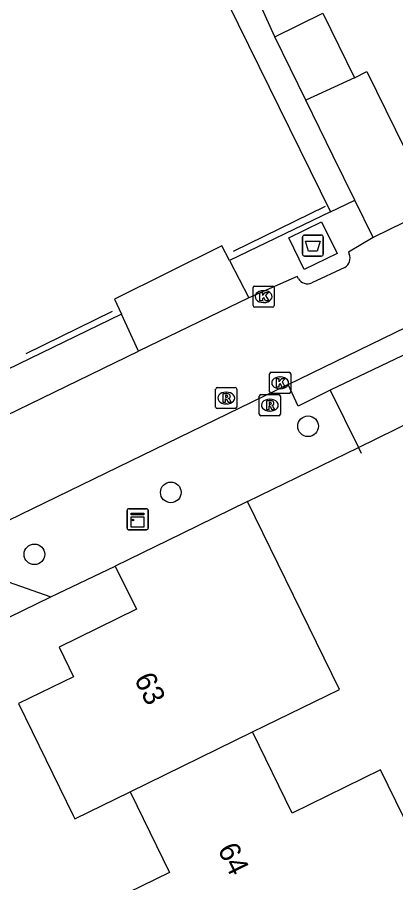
# Model space of a CAD drawing. Extents: x 160457 to 162082, y 388340 to 389736.
# Drawn here: x 161181.31 to 161199.25, y 389112.34 to 389153.39 of the extents above; entities that cross this region are included whole.
import ezdxf

# ---------------------------------------------------------------- set-up
doc = ezdxf.new("R2010")
doc.units = 0
for name, color, linetype in [('IMGEO_Afval_apart_plaats', 7, 'Continuous'), ('IMGEO_Boom', 7, 'Continuous'), ('IMGEO_Groenvoorziening', 7, 'Continuous'), ('IMGEO_Hek', 7, 'Continuous'), ('IMGEO_Kast', 7, 'Continuous'), ('IMGEO_Kolk', 7, 'Continuous'), ('IMGEO_Muur', 7, 'Continuous'), ('IMGEO_Pand', 7, 'Continuous'), ('IMGEO_Pand_nummerreeks', 7, 'Continuous'), ('IMGEO_Rijbaan_lokaal_open', 7, 'Continuous'), ('IMGEO_Rioolput', 7, 'Continuous'), ('IMGEO_Voetpad_gesloten', 7, 'Continuous'), ('IMGEO_Voetpad_open', 7, 'Continuous')]:
    doc.layers.add(name, color=color, linetype=linetype)

msp = doc.modelspace()

# ---------------------------------------------------------------- linework, layer by layer
at = {"layer": 'IMGEO_Afval_apart_plaats'}
for p, q in [((161194.831, 389142.162), (161194.831, 389142.962)), ((161194.831, 389142.962), (161194.831, 389142.162)), ((161194.931, 389143.062), (161195.721, 389143.062)), ((161195.721, 389143.062), (161194.931, 389143.062)), ((161195.821, 389142.962), (161195.821, 389142.162)), ((161195.821, 389142.162), (161195.821, 389142.962)), ((161195.721, 389142.062), (161194.931, 389142.062)), ((161194.931, 389142.062), (161195.721, 389142.062))]:
    msp.add_line(p, q, dxfattribs=at)
msp.add_lwpolyline([(161194.974, 389142.776), (161195.678, 389142.776), (161195.529, 389142.306), (161195.123, 389142.306), (161194.974, 389142.776)], dxfattribs=at)
for centre, start, end in [((161194.931, 389142.962), 90, 180), ((161194.931, 389142.962), 90, 180), ((161195.721, 389142.962), 0, 90), ((161195.721, 389142.962), 360, 90), ((161194.931, 389142.162), 180, 270), ((161194.931, 389142.162), 180, 270), ((161195.721, 389142.162), 270, 0), ((161195.721, 389142.162), 270, 0)]:
    msp.add_arc(centre, 0.1, start, end, dxfattribs=at)
at = {"layer": 'IMGEO_Boom'}
for centre in [(161195.098, 389133.994), (161188.589, 389130.856), (161182.124, 389127.918)]:
    msp.add_circle(centre, 0.489, dxfattribs=at)
at = {"layer": 'IMGEO_Groenvoorziening'}
for points in [[(161192.228, 389130.423), (161197.492, 389132.978)], [(161182.902, 389125.895), (161185.956, 389127.361)]]:
    msp.add_lwpolyline(points, dxfattribs=at)
at = {"layer": 'IMGEO_Hek'}
for points in [[(161195.909, 389144.421), (161191.54, 389142.283)], [(161185.815, 389139.444), (161181.71, 389137.436)]]:
    msp.add_lwpolyline(points, dxfattribs=at)
at = {"layer": 'IMGEO_Kast'}
for p, q in [((161186.594, 389130.081), (161187.435, 389130.081)), ((161187.435, 389130.081), (161186.594, 389130.081)), ((161186.519, 389129.156), (161186.519, 389129.997)), ((161186.519, 389129.997), (161186.519, 389129.156)), ((161187.519, 389130.006), (161187.519, 389129.165)), ((161187.519, 389129.165), (161187.519, 389130.006)), ((161187.444, 389129.081), (161186.603, 389129.081)), ((161186.603, 389129.081), (161187.444, 389129.081))]:
    msp.add_line(p, q, dxfattribs=at)
for points in [[(161186.714, 389129.871), (161187.314, 389129.871), (161187.314, 389129.786), (161186.714, 389129.786), (161186.714, 389129.871)], [(161186.714, 389129.696), (161187.314, 389129.696), (161187.314, 389129.207), (161186.714, 389129.207), (161186.714, 389129.696)]]:
    msp.add_lwpolyline(points, dxfattribs=at)
msp.add_circle((161186.798, 389129.545), 0.0377, dxfattribs=at)
for centre, start, end in [((161186.597, 389130.003), 92.4484, 184.2845), ((161186.597, 389130.003), 92.4484, 184.2845), ((161187.441, 389130.003), 2.4484, 94.2845), ((161187.441, 389130.003), 2.4484, 94.2845), ((161186.597, 389129.159), 182.4484, 274.2845), ((161186.597, 389129.159), 182.4484, 274.2845), ((161187.441, 389129.159), 272.4484, 4.2845), ((161187.441, 389129.159), 272.4484, 4.2845)]:
    msp.add_arc(centre, 0.0779, start, end, dxfattribs=at)
at = {"layer": 'IMGEO_Kolk'}
for p, q in [((161192.491, 389139.716), (161192.491, 389140.568)), ((161192.566, 389140.642), (161193.418, 389140.642)), ((161192.979, 389140.422), (161193.004, 389140.422)), ((161193.492, 389140.568), (161193.492, 389139.716)), ((161193.418, 389139.642), (161192.566, 389139.642)), ((161193.002, 389139.862), (161192.977, 389139.862)), ((161193.274, 389135.626), (161193.274, 389136.478)), ((161193.349, 389136.552), (161194.201, 389136.552)), ((161193.762, 389136.332), (161193.787, 389136.332)), ((161194.275, 389136.478), (161194.275, 389135.626)), ((161194.201, 389135.552), (161193.349, 389135.552)), ((161193.785, 389135.772), (161193.76, 389135.772))]:
    msp.add_line(p, q, dxfattribs=at)
for points in [[(161192.491, 389139.716), (161192.491, 389140.568)], [(161192.566, 389140.642), (161193.418, 389140.642)], [(161192.812, 389140.342), (161192.935, 389140.342), (161192.935, 389140.191), (161193.065, 389140.342), (161193.229, 389140.342), (161193.083, 389140.191), (161193.236, 389139.942), (161193.084, 389139.942), (161192.999, 389140.106), (161192.935, 389140.039), (161192.935, 389139.942), (161192.812, 389139.942), (161192.812, 389140.342)], [(161193.492, 389140.568), (161193.492, 389139.716)], [(161193.418, 389139.642), (161192.566, 389139.642)], [(161193.274, 389135.626), (161193.274, 389136.478)], [(161193.349, 389136.552), (161194.201, 389136.552)], [(161193.595, 389136.252), (161193.718, 389136.252), (161193.718, 389136.101), (161193.848, 389136.252), (161194.012, 389136.252), (161193.866, 389136.101), (161194.019, 389135.852), (161193.867, 389135.852), (161193.782, 389136.016), (161193.718, 389135.949), (161193.718, 389135.852), (161193.595, 389135.852), (161193.595, 389136.252)], [(161194.275, 389136.478), (161194.275, 389135.626)], [(161194.201, 389135.552), (161193.349, 389135.552)]]:
    msp.add_lwpolyline(points, dxfattribs=at)
for centre, start, end in [((161192.568, 389140.566), 91.552, 178.448), ((161192.568, 389140.566), 91.552, 178.448), ((161193.416, 389140.566), 1.552, 88.448), ((161193.416, 389140.566), 1.552, 88.448), ((161192.568, 389139.718), 181.552, 268.448), ((161192.568, 389139.718), 181.552, 268.448), ((161193.416, 389139.718), 271.552, 358.448), ((161193.416, 389139.718), 271.552, 358.448), ((161193.351, 389136.476), 91.552, 178.448), ((161193.351, 389136.476), 91.552, 178.448), ((161194.199, 389136.476), 1.552, 88.448), ((161194.199, 389136.476), 1.552, 88.448), ((161193.351, 389135.628), 181.552, 268.448), ((161193.351, 389135.628), 181.552, 268.448), ((161194.199, 389135.628), 271.552, 358.448), ((161194.199, 389135.628), 271.552, 358.448)]:
    msp.add_arc(centre, 0.0765, start, end, dxfattribs=at)
for centre, major_axis, ratio, start_param, end_param in [((161192.978, 389140.142), (-0.387, 0.002), 0.722429, 4.712389, 7.853982), ((161193.003, 389140.142), (-0.39, 0.002), 0.717154, 1.570796, 4.712389), ((161193.761, 389136.052), (-0.387, 0.002), 0.722429, 4.712389, 7.853982), ((161193.786, 389136.052), (-0.39, 0.002), 0.717154, 1.570796, 4.712389)]:
    msp.add_ellipse(centre, major_axis=major_axis, ratio=ratio, start_param=start_param, end_param=end_param, dxfattribs=at)
at = {"layer": 'IMGEO_Muur'}
for points in [[(161192.228, 389130.423), (161197.492, 389132.978)], [(161197.492, 389132.978), (161197.613, 389132.725)]]:
    msp.add_lwpolyline(points, dxfattribs=at)
at = {"layer": 'IMGEO_Pand'}
for points in [[(161193.515, 389152.462), (161195.795, 389153.583), (161197.297, 389150.525)], [(161194.991, 389149.457), (161193.515, 389152.462)], [(161197.297, 389150.525), (161197.889, 389150.816), (161201.064, 389144.354)], [(161197.297, 389150.525), (161194.991, 389149.457)], [(161197.319, 389144.72), (161196.293, 389146.808), (161194.991, 389149.457)], [(161198.192, 389142.943), (161197.319, 389144.72)], [(161201.064, 389144.354), (161198.192, 389142.943)], [(161192.228, 389130.423), (161189.102, 389128.897), (161185.956, 389127.361)], [(161192.464, 389119.498), (161193.047, 389119.783), (161196.585, 389121.506), (161192.228, 389130.423)], [(161185.956, 389127.361), (161186.957, 389125.312), (161183.291, 389123.521), (161183.98, 389122.112), (161181.368, 389120.835), (161183.96, 389115.531), (161184.035, 389115.378), (161186.656, 389116.659)], [(161186.656, 389116.659), (161192.464, 389119.498)], [(161197.522, 389110.63), (161201.121, 389112.389), (161200.724, 389113.201), (161198.528, 389117.693), (161194.346, 389115.648), (161192.464, 389119.498)], [(161186.656, 389116.659), (161188.529, 389112.826), (161185.908, 389111.545), (161188.505, 389106.231)]]:
    msp.add_lwpolyline(points, dxfattribs=at)
at = {"layer": 'IMGEO_Rijbaan_lokaal_open'}
for points in [[(161198.192, 389142.943), (161197.018, 389142.252), (161197.053, 389142.162)], [(161196.842, 389141.528), (161195.276, 389140.795)], [(161194.638, 389140.992), (161194.574, 389141.101), (161192.297, 389140.086)], [(161194.148, 389135.969), (161203.124, 389140.331), (161203.64, 389139.274)], [(161192.297, 389140.086), (161187.058, 389137.562)], [(161162.477, 389125.579), (161176.183, 389132.267), (161187.058, 389137.562)], [(161194.148, 389135.969), (161177.397, 389127.824)]]:
    msp.add_lwpolyline(points, dxfattribs=at)
for centre, radius, start, end in [((161196.557, 389141.975), 0.53, 302.556, 20.6283), ((161195.073, 389141.268), 0.515, 212.4242, 293.2568)]:
    msp.add_arc(centre, radius, start, end, dxfattribs=at)
at = {"layer": 'IMGEO_Rioolput'}
for p, q in [((161190.792, 389135.832), (161191.644, 389135.832)), ((161190.717, 389134.906), (161190.717, 389135.758)), ((161191.205, 389135.612), (161191.23, 389135.612)), ((161191.718, 389135.758), (161191.718, 389134.906)), ((161192.785, 389134.569), (161192.785, 389135.421)), ((161192.86, 389135.495), (161193.712, 389135.495)), ((161193.786, 389135.421), (161193.786, 389134.569)), ((161191.228, 389135.052), (161191.203, 389135.052)), ((161193.273, 389135.275), (161193.298, 389135.275)), ((161191.644, 389134.832), (161190.792, 389134.832)), ((161193.296, 389134.715), (161193.271, 389134.715)), ((161193.712, 389134.495), (161192.86, 389134.495))]:
    msp.add_line(p, q, dxfattribs=at)
for points in [[(161190.792, 389135.832), (161191.644, 389135.832)], [(161190.717, 389134.906), (161190.717, 389135.758)], [(161191.306, 389135.53), (161191.054, 389135.532), (161191.054, 389135.132)], [(161191.232, 389135.451), (161191.178, 389135.451), (161191.178, 389135.37)], [(161191.718, 389135.758), (161191.718, 389134.906)], [(161192.785, 389134.569), (161192.785, 389135.421)], [(161192.86, 389135.495), (161193.712, 389135.495)], [(161193.786, 389135.421), (161193.786, 389134.569)], [(161191.054, 389135.132), (161191.178, 389135.132), (161191.178, 389135.294), (161191.189, 389135.294)], [(161191.178, 389135.37), (161191.23, 389135.37)], [(161191.236, 389135.265), (161191.307, 389135.132), (161191.447, 389135.132), (161191.382, 389135.258)], [(161193.374, 389135.193), (161193.122, 389135.195), (161193.122, 389134.795)], [(161193.3, 389135.114), (161193.246, 389135.114), (161193.246, 389135.033)], [(161193.246, 389135.033), (161193.298, 389135.033)], [(161191.644, 389134.832), (161190.792, 389134.832)], [(161193.122, 389134.795), (161193.246, 389134.795), (161193.246, 389134.957), (161193.257, 389134.957)], [(161193.304, 389134.928), (161193.375, 389134.795), (161193.515, 389134.795), (161193.45, 389134.921)], [(161193.712, 389134.495), (161192.86, 389134.495)]]:
    msp.add_lwpolyline(points, dxfattribs=at)
for centre, radius, start, end in [((161190.794, 389135.756), 0.0765, 91.552, 178.448), ((161190.794, 389135.756), 0.0765, 91.552, 178.448), ((161191.642, 389135.756), 0.0765, 1.552, 88.448), ((161191.642, 389135.756), 0.0765, 1.552, 88.448), ((161191.238, 389135.355), 0.0964, 77.0061, 93.1865), ((161191.252, 389135.412), 0.0378, 276.6634, 79.6772), ((161191.305, 389135.42), 0.109, 350.3612, 89.416), ((161191.303, 389135.42), 0.112, 277.5842, 350.9817), ((161192.862, 389135.419), 0.0765, 91.552, 178.448), ((161192.862, 389135.419), 0.0765, 91.552, 178.448), ((161193.71, 389135.419), 0.0765, 1.552, 88.448), ((161193.71, 389135.419), 0.0765, 1.552, 88.448), ((161191.188, 389135.241), 0.0533, 26.0293, 88.6989), ((161191.214, 389135.559), 0.19, 274.7715, 282.9687), ((161191.287, 389135.205), 0.108, 29.5134, 73.7905), ((161193.282, 389135.222), 0.19, 274.7715, 282.9687), ((161193.306, 389135.018), 0.0964, 77.0061, 93.1865), ((161193.32, 389135.075), 0.0378, 276.6634, 79.6772), ((161193.373, 389135.083), 0.109, 350.3612, 89.416), ((161193.371, 389135.083), 0.112, 277.5842, 350.9817), ((161190.794, 389134.908), 0.0765, 181.552, 268.448), ((161190.794, 389134.908), 0.0765, 181.552, 268.448), ((161191.642, 389134.908), 0.0765, 271.552, 358.448), ((161191.642, 389134.908), 0.0765, 271.552, 358.448), ((161193.256, 389134.904), 0.0533, 26.0293, 88.6989), ((161193.355, 389134.868), 0.108, 29.5134, 73.7905), ((161192.862, 389134.571), 0.0765, 181.552, 268.448), ((161192.862, 389134.571), 0.0765, 181.552, 268.448), ((161193.71, 389134.571), 0.0765, 271.552, 358.448), ((161193.71, 389134.571), 0.0765, 271.552, 358.448)]:
    msp.add_arc(centre, radius, start, end, dxfattribs=at)
for centre, major_axis, ratio, start_param, end_param in [((161191.204, 389135.332), (-0.387, 0.002), 0.722429, 4.712389, 7.853982), ((161191.229, 389135.332), (-0.39, 0.002), 0.717154, 1.570796, 4.712389), ((161193.272, 389134.995), (-0.387, 0.002), 0.722429, 4.712389, 7.853982), ((161193.297, 389134.995), (-0.39, 0.002), 0.717154, 1.570796, 4.712389)]:
    msp.add_ellipse(centre, major_axis=major_axis, ratio=ratio, start_param=start_param, end_param=end_param, dxfattribs=at)
at = {"layer": 'IMGEO_Voetpad_gesloten'}
msp.add_lwpolyline([(161194.918, 389141.428), (161194.179, 389142.93), (161195.735, 389143.696), (161196.474, 389142.194), (161194.918, 389141.428)], dxfattribs=at)
at = {"layer": 'IMGEO_Voetpad_open'}
for points in [[(161183.54, 389169.854), (161196.165, 389144.165)], [(161193.515, 389152.462), (161191.642, 389156.644)], [(161196.165, 389144.165), (161197.319, 389144.72)], [(161196.165, 389144.165), (161191.378, 389141.86)], [(161191.378, 389141.86), (161191.016, 389142.559), (161185.919, 389140.023), (161186.247, 389139.313)], [(161191.378, 389141.86), (161192.297, 389140.086)], [(161186.247, 389139.313), (161158.013, 389125.603), (161158.095, 389125.475), (161146.4, 389119.773)], [(161187.058, 389137.562), (161186.247, 389139.313)], [(161203.64, 389139.274), (161196.151, 389135.711)], [(161196.151, 389135.711), (161194.629, 389134.948), (161194.148, 389135.969)], [(161196.151, 389135.711), (161197.492, 389132.978)], [(161197.492, 389132.978), (161200.16, 389134.303)], [(161177.397, 389127.824), (161182.902, 389125.895)], [(161180.923, 389124.934), (161182.902, 389125.895)]]:
    msp.add_lwpolyline(points, dxfattribs=at)

# ---------------------------------------------------------------- texts
at = {"layer": 'IMGEO_Pand_nummerreeks'}
for s, rotation, p in [('63', 296.0579, (161186.834, 389122.012)), ('64', 296.0425, (161190.792, 389113.933))]:
    msp.add_text(s, height=1, rotation=rotation, dxfattribs=at).set_placement(p)

doc.saveas('drawing.dxf')
